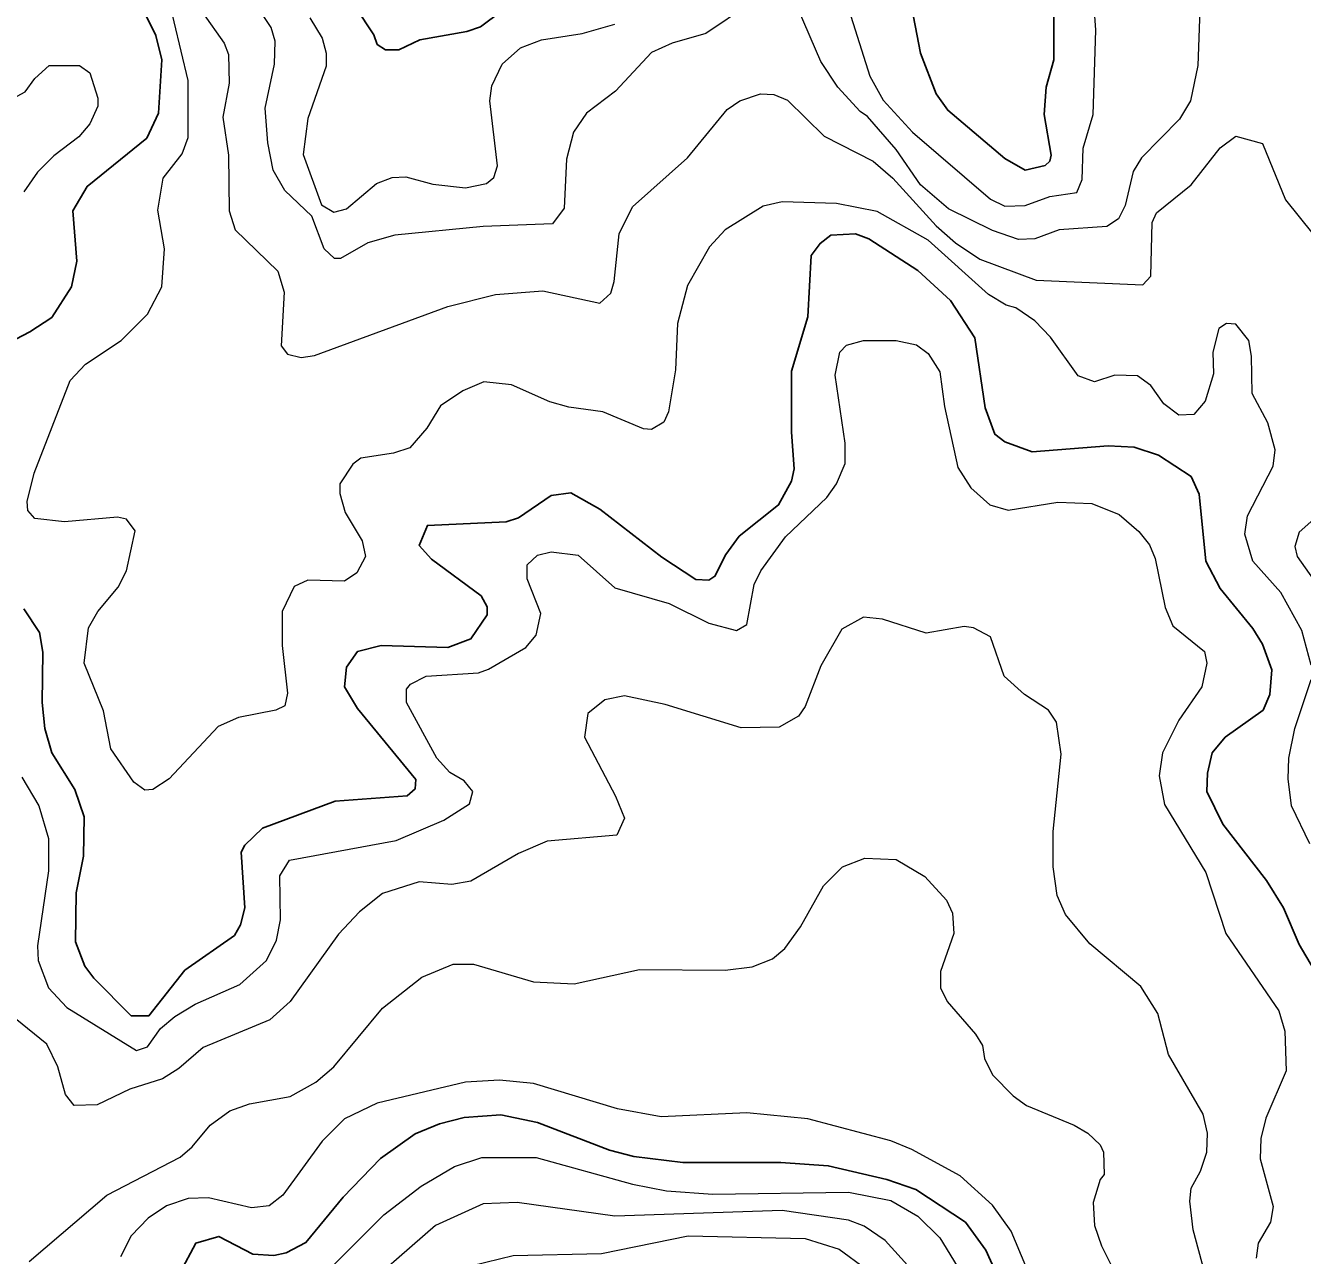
# Model space of a CAD drawing. Extents: x 265 to 291.4, y 7731.5 to 7759.6.
# Drawn here: x 285.338 to 286.834, y 7746.284 to 7747.724 of the extents above; entities that cross this region are included whole.
import ezdxf

# ---------------------------------------------------------------- set-up
doc = ezdxf.new("R2010")
doc.units = 0
doc.header["$LTSCALE"] = 0.032
doc.layers.add('1', color=7, linetype='Continuous', lineweight=25)
doc.layers.add('2', color=7, linetype='Continuous', lineweight=13)

msp = doc.modelspace()

# ---------------------------------------------------------------- linework, layer by layer
at = {"layer": '1'}
for points in [[(285.3221, 7747.9445), (285.3452, 7747.9144), (285.3571, 7747.8825), (285.3619, 7747.8276), (285.373, 7747.803), (285.4017, 7747.7823), (285.4446, 7747.764), (285.4796, 7747.7354), (285.4908, 7747.7123), (285.4979, 7747.6837), (285.4939, 7747.6216), (285.4804, 7747.5922), (285.4104, 7747.5357), (285.3937, 7747.5071), (285.3985, 7747.4482), (285.3921, 7747.418), (285.3691, 7747.3822), (285.3436, 7747.3654), (285.284, 7747.3344)], [(285.9188, 7747.7584), (285.871, 7747.7226), (285.8551, 7747.717), (285.8002, 7747.7075), (285.7756, 7747.6956), (285.7597, 7747.6956), (285.7501, 7747.7019), (285.7461, 7747.7131), (285.7246, 7747.7457)], [(286.5424, 7747.7362), (286.5424, 7747.6837), (286.5336, 7747.6518), (286.5313, 7747.62), (286.5392, 7747.5723), (286.5376, 7747.5651), (286.5321, 7747.5603), (286.509, 7747.5548), (286.4851, 7747.5683), (286.4183, 7747.6248), (286.4048, 7747.6439), (286.3865, 7747.6916), (286.3737, 7747.7568)], [(285.3365, 7747.0409), (285.3547, 7747.0131), (285.3587, 7746.99), (285.3579, 7746.9311), (285.3611, 7746.9009), (285.3691, 7746.8723), (285.3961, 7746.8293), (285.4072, 7746.7975), (285.4064, 7746.7514), (285.3977, 7746.7084), (285.3969, 7746.6511), (285.408, 7746.6225), (285.4184, 7746.6082), (285.4621, 7746.5644), (285.4828, 7746.5644), (285.525, 7746.6177), (285.583, 7746.6583), (285.5902, 7746.671), (285.595, 7746.6909), (285.591, 7746.7561), (285.595, 7746.7641), (285.6157, 7746.7839), (285.7008, 7746.8158), (285.7851, 7746.8221), (285.7946, 7746.8301), (285.7954, 7746.8412), (285.727, 7746.924), (285.7119, 7746.9494), (285.7143, 7746.9725), (285.727, 7746.9908), (285.7549, 7746.9979), (285.8328, 7746.9955), (285.8599, 7747.0059), (285.879, 7747.0337), (285.879, 7747.0433), (285.8718, 7747.056), (285.8137, 7747.099), (285.7994, 7747.1149), (285.809, 7747.1387), (285.9013, 7747.1427), (285.9156, 7747.1475), (285.9538, 7747.1737), (285.9768, 7747.1769), (286.011, 7747.1578), (286.0834, 7747.1013), (286.1232, 7747.0751), (286.1383, 7747.0743), (286.1455, 7747.0791), (286.1582, 7747.1045), (286.1741, 7747.126), (286.2202, 7747.1626), (286.2353, 7747.1905), (286.2385, 7747.2048), (286.2353, 7747.2477), (286.2353, 7747.3193), (286.2544, 7747.383), (286.2584, 7747.4546), (286.2687, 7747.4689), (286.2815, 7747.4784), (286.3101, 7747.48), (286.326, 7747.4744), (286.3833, 7747.437)], [(286.3833, 7747.437), (286.4215, 7747.402), (286.4501, 7747.3583), (286.462, 7747.2764), (286.4732, 7747.2453), (286.4851, 7747.2366), (286.517, 7747.2246)], [(286.517, 7747.2246), (286.6061, 7747.2318), (286.6363, 7747.2302), (286.6649, 7747.2207), (286.7031, 7747.196), (286.7126, 7747.1753), (286.7206, 7747.0966), (286.7373, 7747.0648), (286.7755, 7747.0178), (286.7866, 7746.9995), (286.7977, 7746.9693), (286.7954, 7746.9407), (286.7874, 7746.9224), (286.7429, 7746.8905), (286.7277, 7746.8723), (286.7222, 7746.8484), (286.7214, 7746.8269), (286.7405, 7746.7887), (286.7914, 7746.7227), (286.8113, 7746.6909), (286.8296, 7746.6479), (286.8463, 7746.6193)], [(286.4756, 7746.2613), (286.4628, 7746.29), (286.439, 7746.3225), (286.3809, 7746.3607), (286.3467, 7746.3727), (286.2783, 7746.3886), (286.2226, 7746.3926), (286.1081, 7746.3926), (286.0508, 7746.3997), (286.0222, 7746.4069), (285.9378, 7746.4395), (285.8949, 7746.4483), (285.8519, 7746.4451)], [(285.8519, 7746.4451), (285.8233, 7746.4379), (285.7947, 7746.426), (285.7541, 7746.3973), (285.7103, 7746.352), (285.6666, 7746.2987), (285.6435, 7746.2868)], [(285.6435, 7746.2868), (285.6292, 7746.2836), (285.6045, 7746.2852), (285.5648, 7746.3059), (285.5377, 7746.2979), (285.5194, 7746.2637)]]:
    msp.add_lwpolyline(points, dxfattribs=at)
at = {"layer": '2'}
for points in [[(285.4088, 7747.3273), (285.4502, 7747.3551), (285.4812, 7747.3862), (285.4979, 7747.418), (285.5011, 7747.4625), (285.4932, 7747.5079), (285.4995, 7747.5452), (285.5218, 7747.5739), (285.529, 7747.593), (285.529, 7747.6598), (285.5043, 7747.7632), (285.4908, 7747.7855), (285.4629, 7747.8149), (285.4351, 7747.8268), (285.408, 7747.8499), (285.4072, 7747.8778), (285.4112, 7747.9175), (285.4025, 7747.9732), (285.3858, 7748.0209), (285.3691, 7748.0488), (285.3468, 7748.0599), (285.2935, 7748.0655)], [(285.5146, 7747.8404), (285.5274, 7747.8269), (285.5353, 7747.803), (285.5361, 7747.7791), (285.5457, 7747.7393), (285.5711, 7747.7035), (285.5759, 7747.69)], [(286.295, 7747.7664), (286.3268, 7747.6646), (286.3427, 7747.6367), (286.3769, 7747.5993), (286.4684, 7747.5206), (286.4851, 7747.5126), (286.509, 7747.5134), (286.5376, 7747.5238), (286.5695, 7747.5285), (286.5758, 7747.5437), (286.5766, 7747.5803), (286.5885, 7747.62), (286.5917, 7747.7187), (286.5885, 7747.7632)], [(286.186, 7747.7489), (286.1351, 7747.7147), (286.0954, 7747.7035), (286.0715, 7747.6924), (286.0293, 7747.6471), (285.9951, 7747.6216), (285.98, 7747.5993), (285.972, 7747.5675), (285.9689, 7747.5102), (285.9553, 7747.4919), (285.8742, 7747.4888), (285.7708, 7747.4784), (285.739, 7747.4697), (285.7071, 7747.4514), (285.7, 7747.4514), (285.6881, 7747.4625), (285.6737, 7747.5007), (285.6419, 7747.5309), (285.6284, 7747.5548), (285.622, 7747.5866), (285.6188, 7747.6272), (285.63, 7747.6789), (285.6308, 7747.7059), (285.626, 7747.7218), (285.5998, 7747.7616)], [(285.6713, 7747.733), (285.6857, 7747.7091), (285.6904, 7747.6916), (285.6904, 7747.6765), (285.669, 7747.6153), (285.6634, 7747.5731), (285.6849, 7747.5142), (285.6992, 7747.5055), (285.7143, 7747.5094), (285.7493, 7747.5389), (285.7676, 7747.546), (285.7835, 7747.5468), (285.8153, 7747.5381), (285.8535, 7747.5341), (285.8782, 7747.5389), (285.8869, 7747.546), (285.8909, 7747.5596), (285.8822, 7747.6359), (285.8845, 7747.6534), (285.8965, 7747.6789), (285.9179, 7747.698), (285.9426, 7747.7075), (285.9903, 7747.7147), (286.0285, 7747.7258)], [(286.7134, 7747.7425), (286.711, 7747.6773), (286.7023, 7747.6359), (286.6896, 7747.6145), (286.645, 7747.5691), (286.6355, 7747.5532), (286.6259, 7747.5134), (286.618, 7747.4975), (286.6045, 7747.4888), (286.5488, 7747.4848), (286.5201, 7747.4744), (286.501, 7747.4736), (286.4708, 7747.484), (286.4191, 7747.5094), (286.3865, 7747.5373), (286.3578, 7747.5787), (286.3244, 7747.6176), (286.3157, 7747.6232), (286.2894, 7747.6518), (286.2696, 7747.6821), (286.2433, 7747.7425)], [(285.5759, 7747.69), (285.5767, 7747.6566), (285.5695, 7747.6168), (285.5759, 7747.5723), (285.5767, 7747.5071), (285.5838, 7747.4848), (285.634, 7747.4363), (285.6411, 7747.4116), (285.6379, 7747.3488), (285.6451, 7747.3392), (285.661, 7747.3352), (285.6769, 7747.3376), (285.8328, 7747.3949), (285.8885, 7747.4092), (285.9442, 7747.4132), (286.011, 7747.3989), (286.0237, 7747.4108), (286.0277, 7747.4243), (286.0333, 7747.48), (286.0492, 7747.5118), (286.1136, 7747.5691), (286.1598, 7747.6256), (286.1749, 7747.6359), (286.1988, 7747.6439), (286.2147, 7747.6431), (286.2306, 7747.6367), (286.2735, 7747.5946), (286.3308, 7747.5651), (286.3539, 7747.5452), (286.4048, 7747.4896), (286.4271, 7747.4697), (286.4557, 7747.4506), (286.5217, 7747.4259), (286.6466, 7747.4203), (286.6562, 7747.4307), (286.6577, 7747.4935), (286.6625, 7747.5047), (286.7031, 7747.5373), (286.7373, 7747.581), (286.7556, 7747.5946), (286.7866, 7747.5858), (286.8137, 7747.5198), (286.8455, 7747.48)], [(285.3142, 7747.6335), (285.338, 7747.6463), (285.3492, 7747.6622), (285.3659, 7747.6773), (285.4017, 7747.6773), (285.4136, 7747.6685), (285.4232, 7747.6391)], [(285.4232, 7747.6391), (285.4232, 7747.6296), (285.4136, 7747.6089), (285.4009, 7747.5938), (285.3715, 7747.5715), (285.3524, 7747.5524), (285.3364, 7747.5293)], [(286.8439, 7746.9749), (286.8328, 7747.0155), (286.8081, 7747.06), (286.7755, 7747.0966), (286.7659, 7747.1284), (286.7691, 7747.1499), (286.7993, 7747.208), (286.8017, 7747.2271), (286.793, 7747.2589), (286.7747, 7747.2931), (286.7739, 7747.3368), (286.7707, 7747.3551), (286.7556, 7747.3742), (286.7445, 7747.375), (286.7357, 7747.3694), (286.7285, 7747.3416), (286.7293, 7747.3161), (286.7198, 7747.2843), (286.7063, 7747.2684), (286.6888, 7747.2676), (286.6713, 7747.2811), (286.6562, 7747.3026), (286.6403, 7747.3137), (286.614, 7747.3145), (286.5901, 7747.3066), (286.5711, 7747.3137), (286.5384, 7747.3591), (286.5201, 7747.3782), (286.4979, 7747.3933), (286.4867, 7747.3965), (286.466, 7747.4092), (286.3952, 7747.4728), (286.3356, 7747.5063), (286.2879, 7747.5158), (286.2242, 7747.5174), (286.2019, 7747.5126), (286.1574, 7747.4848), (286.1391, 7747.4649), (286.1136, 7747.4196), (286.1017, 7747.375), (286.0993, 7747.3209), (286.0914, 7747.2716), (286.0858, 7747.2597), (286.0715, 7747.2509), (286.0619, 7747.2517), (286.0142, 7747.2716), (285.9744, 7747.2772), (285.9522, 7747.2835), (285.9076, 7747.3034), (285.875, 7747.3066), (285.8503, 7747.2962), (285.8241, 7747.2788), (285.8082, 7747.2525), (285.7883, 7747.2294), (285.7692, 7747.2231), (285.731, 7747.2175), (285.7215, 7747.2103), (285.7063, 7747.1873), (285.7063, 7747.1761), (285.7127, 7747.1539), (285.7326, 7747.1205), (285.7366, 7747.1022), (285.7262, 7747.083), (285.7119, 7747.0735), (285.669, 7747.0743), (285.6531, 7747.0671), (285.6387, 7747.0377), (285.6387, 7746.998), (285.6451, 7746.9423), (285.6419, 7746.9272), (285.6316, 7746.9224), (285.5878, 7746.9136), (285.564, 7746.9033), (285.5067, 7746.842), (285.4876, 7746.8293), (285.4781, 7746.8285), (285.4653, 7746.8381), (285.4383, 7746.877), (285.4295, 7746.9216), (285.4072, 7746.9773), (285.412, 7747.0186), (285.4232, 7747.0377), (285.447, 7747.0664), (285.4566, 7747.0855), (285.4669, 7747.1324), (285.4565, 7747.1459), (285.4462, 7747.1483), (285.3842, 7747.1427)], [(285.3341, 7746.8436), (285.3539, 7746.8102), (285.3651, 7746.772), (285.3651, 7746.7339), (285.3524, 7746.6464), (285.3532, 7746.6289), (285.3651, 7746.597), (285.3866, 7746.5739), (285.4685, 7746.5238), (285.4812, 7746.5278), (285.4963, 7746.5493), (285.5131, 7746.5636), (285.5369, 7746.5779), (285.5894, 7746.601), (285.6204, 7746.6289), (285.6324, 7746.6527), (285.6371, 7746.6766), (285.6363, 7746.7283), (285.6475, 7746.7466), (285.7724, 7746.7696), (285.8281, 7746.7935), (285.8583, 7746.8126), (285.8623, 7746.8269), (285.8519, 7746.8396), (285.8352, 7746.8492), (285.8201, 7746.8659), (285.7843, 7746.9311), (285.7843, 7746.947), (285.7891, 7746.9526), (285.8074, 7746.9621), (285.8686, 7746.9661), (285.8806, 7746.9701), (285.9243, 7746.9956), (285.9362, 7747.0099), (285.9418, 7747.0353), (285.9259, 7747.0759), (285.9259, 7747.0926), (285.9378, 7747.1037), (285.9538, 7747.1077), (285.9856, 7747.1037), (286.0285, 7747.0656), (286.0922, 7747.0473), (286.1383, 7747.0242), (286.1709, 7747.0154), (286.1828, 7747.0226), (286.1916, 7747.0695), (286.1995, 7747.0855), (286.2282, 7747.1252), (286.2767, 7747.1714), (286.2878, 7747.1873), (286.2982, 7747.2111), (286.2982, 7747.235), (286.2863, 7747.3146), (286.2918, 7747.3416), (286.2998, 7747.3496)], [(286.2998, 7747.3496), (286.3197, 7747.3551), (286.3579, 7747.3551), (286.3817, 7747.3503), (286.3952, 7747.34), (286.4088, 7747.3185), (286.4143, 7747.278)], [(285.3842, 7747.1427), (285.3492, 7747.1467), (285.3412, 7747.1562), (285.3404, 7747.1666), (285.3484, 7747.2), (285.3905, 7747.3082), (285.4088, 7747.3273)], [(286.4143, 7747.278), (286.4302, 7747.2064), (286.4453, 7747.1825), (286.4676, 7747.1626), (286.4891, 7747.1563), (286.5472, 7747.1658), (286.587, 7747.1642), (286.6188, 7747.1515), (286.6418, 7747.1316), (286.6546, 7747.1157), (286.6609, 7747.0998), (286.6729, 7747.0425), (286.6816, 7747.021), (286.719, 7746.9908), (286.7214, 7746.9773), (286.7158, 7746.9494), (286.6888, 7746.9105), (286.6697, 7746.8723), (286.6657, 7746.8452), (286.6721, 7746.8118), (286.7206, 7746.7323), (286.7437, 7746.6607), (286.8057, 7746.57), (286.8129, 7746.5461), (286.8145, 7746.5), (286.7906, 7746.4443), (286.785, 7746.4204), (286.7842, 7746.3966), (286.7993, 7746.3409), (286.7962, 7746.3226), (286.7818, 7746.2979), (286.7795, 7746.2804)], [(286.8845, 7747.1793), (286.8296, 7747.1308), (286.8248, 7747.1141), (286.8272, 7747.1022), (286.8582, 7747.0584)], [(286.719, 7746.2645), (286.7055, 7746.3138), (286.7015, 7746.3472), (286.7031, 7746.3623), (286.7142, 7746.3823), (286.7214, 7746.4045), (286.7222, 7746.4268), (286.7174, 7746.4491), (286.6768, 7746.5191), (286.6641, 7746.5668), (286.6442, 7746.5986), (286.5846, 7746.6487), (286.5559, 7746.6829), (286.5464, 7746.7052), (286.5416, 7746.7386), (286.5416, 7746.78), (286.5512, 7746.8707), (286.5456, 7746.9081), (286.536, 7746.9224), (286.5082, 7746.9407), (286.4843, 7746.9621), (286.4684, 7747.0083), (286.4485, 7747.0186), (286.4374, 7747.0202), (286.3929, 7747.0123), (286.342, 7747.029), (286.3197, 7747.0313), (286.2942, 7747.017), (286.2696, 7746.9741), (286.2512, 7746.9264), (286.2433, 7746.9152), (286.221, 7746.9025), (286.1765, 7746.9017), (286.0874, 7746.9287), (286.0397, 7746.9391), (286.0166, 7746.9343), (285.9967, 7746.9184), (285.9927, 7746.8906), (286.0293, 7746.8214), (286.0397, 7746.7959), (286.0309, 7746.776), (285.949, 7746.7688), (285.9156, 7746.7545), (285.8599, 7746.7219), (285.8376, 7746.7179), (285.7994, 7746.7211), (285.7565, 7746.7076), (285.7294, 7746.6861), (285.7048, 7746.6599), (285.6483, 7746.5811), (285.6244, 7746.5596), (285.5465, 7746.527), (285.5178, 7746.5024), (285.4987, 7746.4904), (285.4606, 7746.4785), (285.4224, 7746.4602), (285.3953, 7746.4594), (285.385, 7746.4721), (285.3762, 7746.5047), (285.3635, 7746.531), (285.3261, 7746.5612)], [(286.8423, 7746.7657), (286.8208, 7746.8102), (286.8169, 7746.842), (286.8176, 7746.8659), (286.8248, 7746.9009), (286.8439, 7746.9582)], [(285.3428, 7746.2764), (285.4335, 7746.3544), (285.5194, 7746.3989), (285.5337, 7746.4109), (285.5544, 7746.4363), (285.5775, 7746.453), (285.6006, 7746.461), (285.6483, 7746.4697), (285.6785, 7746.4864), (285.6992, 7746.5047), (285.7565, 7746.5732), (285.8026, 7746.6097), (285.8392, 7746.6249), (285.8631, 7746.6249), (285.9331, 7746.6042), (285.9808, 7746.6018), (286.0572, 7746.6185), (286.1574, 7746.6177), (286.1892, 7746.6217), (286.2131, 7746.6312), (286.2274, 7746.6432), (286.2457, 7746.6686), (286.2727, 7746.7164), (286.295, 7746.7386), (286.3213, 7746.749), (286.3579, 7746.7474), (286.3913, 7746.7275), (286.4167, 7746.6996), (286.4239, 7746.6845), (286.4255, 7746.6607), (286.4096, 7746.6161), (286.4096, 7746.597), (286.4175, 7746.5811), (286.4509, 7746.5429), (286.4589, 7746.5294), (286.4613, 7746.5143), (286.4708, 7746.4952), (286.4947, 7746.4705), (286.5106, 7746.4594), (286.5663, 7746.4363), (286.5822, 7746.4268), (286.5965, 7746.4133), (286.6005, 7746.4045), (286.6013, 7746.3783), (286.5965, 7746.3727), (286.5885, 7746.3457), (286.5901, 7746.3186), (286.5981, 7746.2947), (286.618, 7746.255)], [(286.5098, 7746.2709), (286.4923, 7746.3122), (286.4708, 7746.3425), (286.4326, 7746.3767), (286.3762, 7746.4077), (286.3515, 7746.418), (286.2544, 7746.4435), (286.1829, 7746.4506), (286.0826, 7746.4459), (286.0317, 7746.4554), (285.9331, 7746.4849), (285.8933, 7746.4888), (285.8535, 7746.4864), (285.7501, 7746.4618), (285.7119, 7746.4435), (285.6857, 7746.4173), (285.6395, 7746.3544), (285.6236, 7746.3417), (285.6029, 7746.3393), (285.5528, 7746.3512), (285.529, 7746.3504), (285.5035, 7746.3417), (285.482, 7746.3273), (285.4621, 7746.3067), (285.4494, 7746.282)], [(285.6881, 7746.2613), (285.7581, 7746.3313), (285.8018, 7746.3647), (285.8408, 7746.3878), (285.8726, 7746.3982), (285.9363, 7746.3982), (286.0492, 7746.3671), (286.089, 7746.3592), (286.1431, 7746.3552), (286.3022, 7746.3576), (286.3515, 7746.348), (286.3833, 7746.3297), (286.4088, 7746.3043), (286.4294, 7746.2709)], [(286.3825, 7746.2597), (286.3451, 7746.3011), (286.3205, 7746.3178), (286.3022, 7746.325), (286.2242, 7746.3361), (286.0285, 7746.3297), (285.914, 7746.3456), (285.8742, 7746.344), (285.8185, 7746.3186), (285.7183, 7746.2311)], [(285.8615, 7746.2717), (285.9092, 7746.2836), (286.0126, 7746.286), (286.1144, 7746.3067), (286.2513, 7746.3035), (286.291, 7746.2908), (286.3221, 7746.2685)]]:
    msp.add_lwpolyline(points, dxfattribs=at)

doc.saveas('drawing.dxf')
